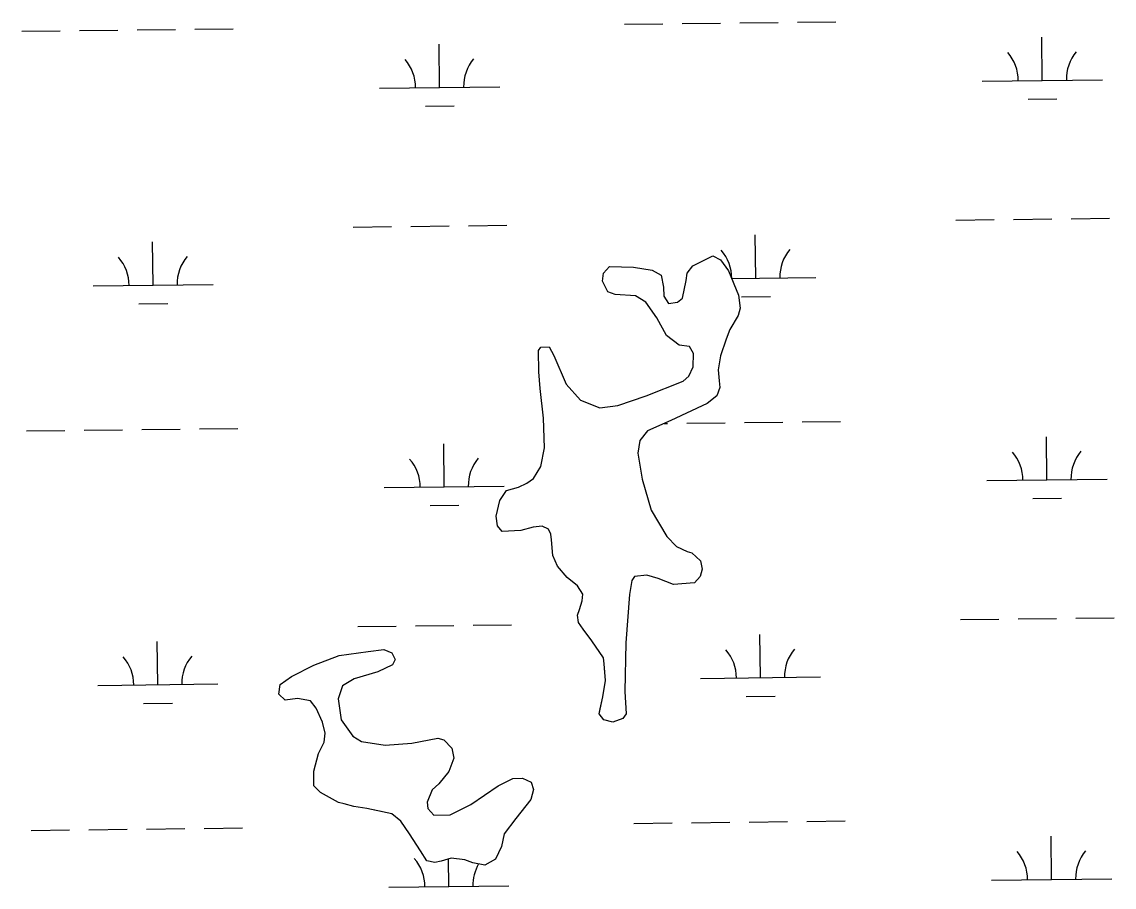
# Model space of a CAD drawing. Extents: x 3684037 to 3722149, y 433263 to 459021.
# Drawn here: x 3691150 to 3692059, y 449138 to 449858 of the extents above; entities that cross this region are included whole.
import ezdxf

# ---------------------------------------------------------------- set-up
doc = ezdxf.new("R2010")
doc.units = 0
doc.layers.add('V-TOPO-SHOR', color=7, linetype='Continuous')
doc.layers.add('V-WETL-SWMP', color=7, linetype='Continuous')

msp = doc.modelspace()

# ---------------------------------------------------------------- linework, layer by layer
at = {"layer": 'V-TOPO-SHOR'}
for points in [[(3691633.94, 449328.84), (3691624.32, 449342.82), (3691617.11, 449352.61), (3691613.27, 449358.2), (3691612.24, 449364.31), (3691614.05, 449369.04), (3691616.31, 449376.14), (3691616.69, 449381.79), (3691612.36, 449388.79), (3691603.78, 449395.73), (3691595.64, 449405.03), (3691591.75, 449413.92), (3691590.61, 449427.09), (3691590.08, 449431.79), (3691588.13, 449435.99), (3691582.92, 449438.27), (3691575.4, 449437.69), (3691565.08, 449434.72), (3691549.55, 449434.03), (3691545.72, 449438.68), (3691544.66, 449446.67), (3691547.77, 449459.9), (3691553.3, 449467.98), (3691563.15, 449470.95), (3691570.16, 449474.34), (3691575.75, 449478.19), (3691581.73, 449488.16), (3691584.8, 449503.75), (3691583.98, 449528.22), (3691581.26, 449553.13), (3691580.13, 449566.77), (3691579.87, 449584.65), (3691581.71, 449587.51), (3691588.77, 449587.61), (3691592.64, 449580.6), (3691602.87, 449556.74), (3691614.83, 449543.26), (3691630.93, 449536.9), (3691645.97, 449539), (3691669.4, 449546.87), (3691700.29, 449559.09), (3691704.94, 449563.39), (3691708.6, 449570.97), (3691708.91, 449582.28), (3691705.53, 449587.88), (3691697.04, 449589.17), (3691686.56, 449597.02), (3691678.35, 449611.97), (3691669.21, 449625.02), (3691660.66, 449630.08), (3691643.7, 449631.24), (3691637.54, 449633.51), (3691633.18, 449642.4), (3691634.03, 449649), (3691639.12, 449654.72), (3691658.91, 449654.06), (3691674.48, 449651.46), (3691682.07, 449647.34), (3691684.1, 449637.48), (3691684.21, 449629.95), (3691688.06, 449623.88), (3691695.58, 449624.93), (3691699.77, 449628.29), (3691702.85, 449642.93), (3691703.71, 449649.06), (3691708.33, 449655.25), (3691725.16, 449663.49), (3691731.32, 449660.29), (3691738.05, 449650.97), (3691746.34, 449630.84), (3691747.91, 449620.04), (3691746.12, 449613.89), (3691739.23, 449602.02), (3691736.05, 449593.97), (3691731.54, 449580.25), (3691729.35, 449568.45), (3691730.42, 449559.52), (3691730.97, 449553.88), (3691728.25, 449546.78), (3691720.34, 449540.54), (3691689.94, 449526.45), (3691670.76, 449517.7), (3691664.29, 449509.6), (3691662.55, 449499.22), (3691666.16, 449477.61), (3691673.59, 449451.82), (3691686.62, 449429.88), (3691694.75, 449421.53), (3691703.75, 449417.42), (3691707.54, 449416.06), (3691714.7, 449409.57), (3691716.21, 449402.53), (3691714.41, 449396.38), (3691709.78, 449391.14), (3691692.38, 449389.95), (3691679.59, 449394.94), (3691670.14, 449397.63), (3691659.8, 449396.54), (3691657.49, 449393.21), (3691655.78, 449381.42), (3691652.59, 449341.35)], [(3691652.59, 449341.35), (3691651.76, 449300.85), (3691652.97, 449282.03), (3691650.2, 449278.22), (3691641.77, 449275.28), (3691634.21, 449277.05), (3691630.37, 449282.18), (3691631.25, 449286.43), (3691633.46, 449296.35), (3691635.62, 449310.03), (3691635.05, 449316.61), (3691634.48, 449323.67), (3691633.94, 449328.84)], [(3691413.44, 449208.42), (3691398.45, 449216.68), (3691392.91, 449222.25), (3691392.73, 449234.49), (3691396.76, 449249.15), (3691401.33, 449258.63), (3691402.16, 449266.17), (3691400.15, 449275.09), (3691394.8, 449286.78), (3691390, 449292.83), (3691379.14, 449295.03), (3691368.81, 449293.47), (3691363.56, 449298.57), (3691364.85, 449306.59), (3691374.17, 449313.32), (3691392.87, 449322.54), (3691413.94, 449330.85), (3691437.91, 449334.01), (3691451.07, 449335.62), (3691457.7, 449332.89), (3691460.6, 449327.28), (3691458.31, 449323.01), (3691446.15, 449317.18), (3691426.46, 449311.25), (3691416.66, 449305.46), (3691413.05, 449294.58), (3691415.66, 449277.2), (3691425.27, 449263.68), (3691432.39, 449259.07), (3691452.21, 449256.07), (3691474.32, 449257.8), (3691495.92, 449261.87), (3691501.12, 449260.54), (3691507.81, 449253.57), (3691509.34, 449245.12), (3691505.26, 449234.23), (3691496.94, 449223.75), (3691491.35, 449218.96), (3691487.27, 449208.55), (3691487.81, 449203.38), (3691492.6, 449197.79), (3691506.25, 449197.99), (3691523.55, 449206.72), (3691546.4, 449222.11), (3691558.55, 449228.41), (3691566.55, 449228.52), (3691573.66, 449225.33), (3691575.63, 449219.24), (3691573.4, 449210.73), (3691560.91, 449195.01), (3691551.21, 449182.16), (3691549, 449171.77), (3691543.98, 449161.06), (3691535.1, 449156.22), (3691525.19, 449157.96), (3691518.56, 449160.69), (3691507.24, 449161.94), (3691498.81, 449159.47), (3691493.64, 449158.45), (3691487.03, 449159.77), (3691481.73, 449168.17), (3691472.58, 449182.16), (3691465.37, 449192.88), (3691457.75, 449198.89), (3691447.36, 449201.1), (3691436.96, 449203.3), (3691426.11, 449205.03), (3691418.08, 449207.27), (3691413.44, 449208.42)]]:
    msp.add_lwpolyline(points, dxfattribs=at)
at = {"layer": 'V-WETL-SWMP'}
for p, q in [((3691149.67, 449850.42), (3691181.66, 449850.79)), ((3691197.66, 449850.98), (3691229.66, 449851.35)), ((3691245.66, 449851.54), (3691277.66, 449851.91)), ((3691293.66, 449852.1), (3691325.65, 449852.47)), ((3691651.54, 449856.26), (3691683.54, 449856.63)), ((3691699.54, 449856.82), (3691731.53, 449857.19)), ((3691747.53, 449857.38), (3691779.53, 449857.75)), ((3691795.53, 449857.94), (3691827.53, 449858.31)), ((3691999.42, 449809.56), (3691999, 449845.56)), ((3691497.55, 449803.72), (3691497.13, 449839.72)), ((3691949.43, 449808.98), (3692049.42, 449810.14)), ((3691447.55, 449803.14), (3691547.55, 449804.3)), ((3691485.73, 449788.15), (3691509.73, 449788.43)), ((3691987.6, 449793.99), (3692011.6, 449794.27)), ((3691425.49, 449687.44), (3691457.49, 449687.82)), ((3691473.49, 449688), (3691505.48, 449688.37)), ((3691521.48, 449688.56), (3691553.48, 449688.93)), ((3691927.36, 449693.28), (3691959.36, 449693.66)), ((3691975.36, 449693.84), (3692007.36, 449694.21)), ((3692023.36, 449694.4), (3692055.35, 449694.77)), ((3691760.85, 449644.91), (3691760.43, 449680.91)), ((3691258.98, 449639.07), (3691258.56, 449675.07)), ((3691708.33, 449655.25), (3691725.16, 449663.49)), ((3691725.16, 449663.49), (3691731.32, 449660.29)), ((3691731.32, 449660.29), (3691738.05, 449650.97)), ((3691634.03, 449649), (3691639.12, 449654.72)), ((3691639.12, 449654.72), (3691658.91, 449654.06)), ((3691658.91, 449654.06), (3691674.48, 449651.46)), ((3691674.48, 449651.46), (3691682.07, 449647.34)), ((3691703.71, 449649.06), (3691708.33, 449655.25)), ((3691738.05, 449650.97), (3691746.34, 449630.84)), ((3691633.18, 449642.39), (3691634.03, 449649)), ((3691637.55, 449633.51), (3691633.18, 449642.39)), ((3691682.07, 449647.34), (3691684.1, 449637.48)), ((3691699.77, 449628.29), (3691702.85, 449642.93)), ((3691702.85, 449642.93), (3691703.71, 449649.06)), ((3691740.64, 449644.68), (3691810.85, 449645.49)), ((3691208.98, 449638.49), (3691308.97, 449639.65)), ((3691643.7, 449631.25), (3691637.55, 449633.51)), ((3691684.1, 449637.48), (3691684.21, 449629.95)), ((3691247.16, 449623.5), (3691271.16, 449623.78)), ((3691660.66, 449630.08), (3691643.7, 449631.25)), ((3691669.21, 449625.02), (3691660.66, 449630.08)), ((3691678.35, 449611.97), (3691669.21, 449625.02)), ((3691684.21, 449629.95), (3691688.06, 449623.88)), ((3691688.06, 449623.88), (3691695.58, 449624.93)), ((3691695.58, 449624.93), (3691699.77, 449628.29)), ((3691746.34, 449630.84), (3691747.91, 449620.04)), ((3691749.03, 449629.34), (3691773.03, 449629.62)), ((3691746.12, 449613.89), (3691739.23, 449602.02)), ((3691747.91, 449620.04), (3691746.12, 449613.89)), ((3691686.56, 449597.02), (3691678.35, 449611.97)), ((3691697.04, 449589.17), (3691686.56, 449597.02)), ((3691739.23, 449602.02), (3691736.05, 449593.97)), ((3691579.87, 449584.65), (3691581.71, 449587.51)), ((3691581.71, 449587.51), (3691588.77, 449587.61)), ((3691588.77, 449587.61), (3691592.64, 449580.6)), ((3691705.53, 449587.88), (3691697.04, 449589.17)), ((3691708.91, 449582.28), (3691705.53, 449587.88)), ((3691736.05, 449593.97), (3691731.54, 449580.25)), ((3691580.13, 449566.77), (3691579.87, 449584.65)), ((3691592.64, 449580.6), (3691602.87, 449556.74)), ((3691708.6, 449570.97), (3691708.91, 449582.28)), ((3691731.54, 449580.25), (3691729.35, 449568.45)), ((3691704.94, 449563.39), (3691708.6, 449570.97)), ((3691729.35, 449568.45), (3691730.42, 449559.52)), ((3691581.26, 449553.13), (3691580.13, 449566.77)), ((3691669.4, 449546.87), (3691700.3, 449559.08)), ((3691700.3, 449559.08), (3691704.94, 449563.39)), ((3691730.42, 449559.52), (3691730.97, 449553.88)), ((3691583.98, 449528.22), (3691581.26, 449553.13)), ((3691602.87, 449556.74), (3691614.84, 449543.26)), ((3691730.97, 449553.88), (3691728.25, 449546.78)), ((3691614.84, 449543.26), (3691630.93, 449536.9)), ((3691645.97, 449539), (3691669.4, 449546.87)), ((3691728.25, 449546.78), (3691720.34, 449540.54)), ((3691630.93, 449536.9), (3691645.97, 449539)), ((3691720.34, 449540.54), (3691689.94, 449526.45)), ((3691584.8, 449503.75), (3691583.98, 449528.22)), ((3691689.94, 449526.45), (3691670.76, 449517.7)), ((3691684.45, 449523.94), (3691687.41, 449523.98)), ((3691703.41, 449524.17), (3691735.41, 449524.54)), ((3691751.4, 449524.72), (3691783.4, 449525.1)), ((3691799.4, 449525.28), (3691831.4, 449525.65)), ((3691153.54, 449517.77), (3691185.53, 449518.14)), ((3691201.53, 449518.33), (3691233.53, 449518.7)), ((3691249.53, 449518.88), (3691281.53, 449519.26)), ((3691297.53, 449519.44), (3691329.52, 449519.81)), ((3691670.76, 449517.7), (3691664.29, 449509.6)), ((3691501.42, 449471.07), (3691501, 449507.07)), ((3691664.29, 449509.6), (3691662.55, 449499.22)), ((3692003.29, 449476.91), (3692002.87, 449512.91)), ((3691581.73, 449488.16), (3691584.8, 449503.75)), ((3691662.55, 449499.22), (3691666.16, 449477.61)), ((3691575.75, 449478.19), (3691581.73, 449488.16)), ((3691570.16, 449474.34), (3691575.75, 449478.19)), ((3691666.16, 449477.61), (3691673.59, 449451.82)), ((3691953.3, 449476.33), (3692053.29, 449477.49)), ((3691451.42, 449470.49), (3691551.42, 449471.65)), ((3691547.77, 449459.9), (3691553.3, 449467.98)), ((3691553.3, 449467.98), (3691563.15, 449470.95)), ((3691563.15, 449470.95), (3691570.16, 449474.34)), ((3691544.66, 449446.67), (3691547.77, 449459.9)), ((3691991.47, 449461.34), (3692015.47, 449461.62)), ((3691489.6, 449455.5), (3691513.6, 449455.78)), ((3691673.59, 449451.82), (3691686.62, 449429.88)), ((3691545.72, 449438.68), (3691544.66, 449446.67)), ((3691549.55, 449434.03), (3691545.72, 449438.68)), ((3691565.08, 449434.72), (3691549.55, 449434.03)), ((3691575.4, 449437.69), (3691565.08, 449434.72)), ((3691582.92, 449438.27), (3691575.4, 449437.69)), ((3691588.13, 449436), (3691582.92, 449438.27)), ((3691590.08, 449431.79), (3691588.13, 449436)), ((3691590.62, 449427.09), (3691590.08, 449431.79)), ((3691591.75, 449413.92), (3691590.62, 449427.09)), ((3691686.62, 449429.88), (3691694.75, 449421.52)), ((3691595.64, 449405.03), (3691591.75, 449413.92)), ((3691694.75, 449421.52), (3691703.75, 449417.42)), ((3691703.75, 449417.42), (3691707.54, 449416.06)), ((3691707.54, 449416.06), (3691714.69, 449409.57)), ((3691603.78, 449395.73), (3691595.64, 449405.03)), ((3691714.69, 449409.57), (3691716.21, 449402.53)), ((3691612.36, 449388.79), (3691603.78, 449395.73)), ((3691659.8, 449396.54), (3691657.49, 449393.21)), ((3691670.14, 449397.63), (3691659.8, 449396.54)), ((3691679.59, 449394.94), (3691670.14, 449397.63)), ((3691714.41, 449396.38), (3691709.78, 449391.14)), ((3691716.21, 449402.53), (3691714.41, 449396.38)), ((3691616.69, 449381.79), (3691612.36, 449388.79)), ((3691657.49, 449393.21), (3691655.78, 449381.41)), ((3691692.38, 449389.95), (3691679.59, 449394.94)), ((3691709.78, 449391.14), (3691692.38, 449389.95)), ((3691616.3, 449376.14), (3691616.69, 449381.79)), ((3691655.78, 449381.41), (3691652.59, 449341.35)), ((3691612.24, 449364.31), (3691614.05, 449369.04)), ((3691614.05, 449369.04), (3691616.3, 449376.14)), ((3691613.27, 449358.2), (3691612.24, 449364.31)), ((3691931.23, 449360.63), (3691963.23, 449361)), ((3691979.23, 449361.19), (3692011.23, 449361.56)), ((3692027.23, 449361.75), (3692059.23, 449362.12)), ((3691429.36, 449354.79), (3691461.36, 449355.16)), ((3691477.36, 449355.35), (3691509.35, 449355.72)), ((3691525.35, 449355.91), (3691557.35, 449356.28)), ((3691617.11, 449352.61), (3691613.27, 449358.2)), ((3691624.32, 449342.82), (3691617.11, 449352.61)), ((3691262.85, 449306.42), (3691262.43, 449342.42)), ((3691633.94, 449328.84), (3691624.32, 449342.82)), ((3691652.59, 449341.35), (3691651.76, 449300.85)), ((3691764.72, 449312.26), (3691764.3, 449348.26)), ((3691413.94, 449330.84), (3691437.91, 449334.01)), ((3691437.91, 449334.01), (3691451.07, 449335.62)), ((3691451.07, 449335.62), (3691457.7, 449332.89)), ((3691457.7, 449332.89), (3691460.6, 449327.28)), ((3691374.17, 449313.32), (3691392.87, 449322.54)), ((3691392.87, 449322.54), (3691413.94, 449330.84)), ((3691458.31, 449323.01), (3691446.15, 449317.18)), ((3691460.6, 449327.28), (3691458.31, 449323.01)), ((3691634.48, 449323.67), (3691633.94, 449328.84)), ((3691635.62, 449310.03), (3691634.48, 449323.67)), ((3691364.85, 449306.59), (3691374.17, 449313.32)), ((3691446.15, 449317.18), (3691426.46, 449311.25)), ((3691212.85, 449305.84), (3691312.84, 449307)), ((3691363.56, 449298.57), (3691364.85, 449306.59)), ((3691416.66, 449305.46), (3691413.05, 449294.58)), ((3691426.46, 449311.25), (3691416.66, 449305.46)), ((3691633.46, 449296.34), (3691635.62, 449310.03)), ((3691714.72, 449311.68), (3691814.72, 449312.84)), ((3691368.81, 449293.47), (3691363.56, 449298.57)), ((3691379.15, 449295.03), (3691368.81, 449293.47)), ((3691390, 449292.83), (3691379.15, 449295.03)), ((3691630.37, 449282.18), (3691633.46, 449296.34)), ((3691651.76, 449300.85), (3691652.97, 449282.03)), ((3691752.9, 449296.69), (3691776.9, 449296.97)), ((3691251.03, 449290.85), (3691275.03, 449291.13)), ((3691394.8, 449286.78), (3691390, 449292.83)), ((3691400.15, 449275.09), (3691394.8, 449286.78)), ((3691413.05, 449294.58), (3691415.66, 449277.2)), ((3691415.66, 449277.2), (3691425.27, 449263.68)), ((3691634.21, 449277.05), (3691630.37, 449282.18)), ((3691641.77, 449275.28), (3691634.21, 449277.05)), ((3691650.2, 449278.22), (3691641.77, 449275.28)), ((3691652.97, 449282.03), (3691650.2, 449278.22)), ((3691402.16, 449266.17), (3691400.15, 449275.09)), ((3691396.76, 449249.14), (3691401.33, 449258.63)), ((3691401.33, 449258.63), (3691402.16, 449266.17)), ((3691425.27, 449263.68), (3691432.4, 449259.07)), ((3691432.4, 449259.07), (3691452.21, 449256.06)), ((3691474.32, 449257.8), (3691495.92, 449261.87)), ((3691495.92, 449261.87), (3691501.11, 449260.54)), ((3691501.11, 449260.54), (3691507.81, 449253.57)), ((3691452.21, 449256.06), (3691474.32, 449257.8)), ((3691507.81, 449253.57), (3691509.34, 449245.12)), ((3691392.73, 449234.49), (3691396.76, 449249.14)), ((3691509.34, 449245.12), (3691505.26, 449234.23)), ((3691392.91, 449222.25), (3691392.73, 449234.49)), ((3691505.26, 449234.23), (3691496.94, 449223.75)), ((3691398.45, 449216.68), (3691392.91, 449222.25)), ((3691496.94, 449223.75), (3691491.36, 449218.96)), ((3691546.4, 449222.11), (3691558.55, 449228.41)), ((3691558.55, 449228.41), (3691566.55, 449228.52)), ((3691566.55, 449228.52), (3691573.66, 449225.33)), ((3691573.66, 449225.33), (3691575.63, 449219.24)), ((3691413.45, 449208.42), (3691398.45, 449216.68)), ((3691491.36, 449218.96), (3691487.27, 449208.55)), ((3691523.55, 449206.72), (3691546.4, 449222.11)), ((3691575.63, 449219.24), (3691573.4, 449210.73)), ((3691418.08, 449207.27), (3691413.45, 449208.42)), ((3691426.11, 449205.03), (3691418.08, 449207.27)), ((3691436.97, 449203.3), (3691426.11, 449205.03)), ((3691487.27, 449208.55), (3691487.81, 449203.38)), ((3691506.25, 449197.99), (3691523.55, 449206.72)), ((3691573.4, 449210.73), (3691560.91, 449195.01)), ((3691457.75, 449198.89), (3691436.97, 449203.3)), ((3691465.37, 449192.88), (3691457.75, 449198.89)), ((3691487.81, 449203.38), (3691492.6, 449197.79)), ((3691492.6, 449197.79), (3691506.25, 449197.99)), ((3691560.91, 449195.01), (3691551.21, 449182.16)), ((3691205.4, 449185.67), (3691237.4, 449186.05)), ((3691253.4, 449186.23), (3691285.4, 449186.6)), ((3691301.4, 449186.79), (3691333.4, 449187.16)), ((3691472.58, 449182.16), (3691465.37, 449192.88)), ((3691659.28, 449190.95), (3691691.28, 449191.33)), ((3691707.28, 449191.51), (3691739.28, 449191.89)), ((3691755.28, 449192.07), (3691787.27, 449192.44)), ((3691803.27, 449192.63), (3691835.27, 449193)), ((3691157.41, 449185.11), (3691189.41, 449185.49)), ((3691481.73, 449168.16), (3691472.58, 449182.16)), ((3691551.21, 449182.16), (3691549, 449171.77)), ((3692007.16, 449144.26), (3692006.75, 449180.25)), ((3691487.03, 449159.77), (3691481.73, 449168.16)), ((3691549, 449171.77), (3691543.98, 449161.06)), ((3691493.64, 449158.45), (3691487.03, 449159.77)), ((3691498.81, 449159.47), (3691493.64, 449158.45)), ((3691507.24, 449161.94), (3691498.81, 449159.47)), ((3691505.29, 449138.42), (3691505.02, 449161.29)), ((3691518.56, 449160.69), (3691507.24, 449161.94)), ((3691525.19, 449157.96), (3691518.56, 449160.69)), ((3691543.98, 449161.06), (3691535.1, 449156.22)), ((3691535.1, 449156.22), (3691525.19, 449157.96)), ((3691957.17, 449143.68), (3692057.16, 449144.84)), ((3691455.29, 449137.84), (3691555.29, 449139))]:
    msp.add_line(p, q, dxfattribs=at)
for centre, start, end in [((3691944.18, 449809.39), 359.89487, 41.43853), ((3692054.66, 449810.68), 139.89486, 181.43852), ((3691442.3, 449803.55), 359.89487, 41.43853), ((3691552.78, 449804.84), 139.89486, 181.43852), ((3691705.61, 449644.75), 359.89487, 41.43853), ((3691816.08, 449646.03), 139.89486, 181.43852), ((3691203.73, 449638.91), 359.89487, 41.43853), ((3691314.21, 449640.19), 139.89486, 181.43852), ((3691948.05, 449476.74), 359.89487, 41.43853), ((3692058.53, 449478.03), 139.89486, 181.43852), ((3691446.17, 449470.9), 359.89487, 41.43853), ((3691556.65, 449472.19), 139.89486, 181.43852), ((3691709.48, 449312.09), 359.89487, 41.43853), ((3691819.96, 449313.38), 139.89486, 181.43852), ((3691207.6, 449306.25), 359.89487, 41.43853), ((3691318.08, 449307.54), 139.89486, 181.43852), ((3692062.4, 449145.37), 139.89486, 181.43852), ((3691450.05, 449138.25), 359.89487, 41.43853), ((3691951.92, 449144.09), 359.89487, 41.43853), ((3691560.52, 449139.53), 150.06634, 181.43852)]:
    msp.add_arc(centre, 35.25, start, end, dxfattribs=at)

doc.saveas('drawing.dxf')
